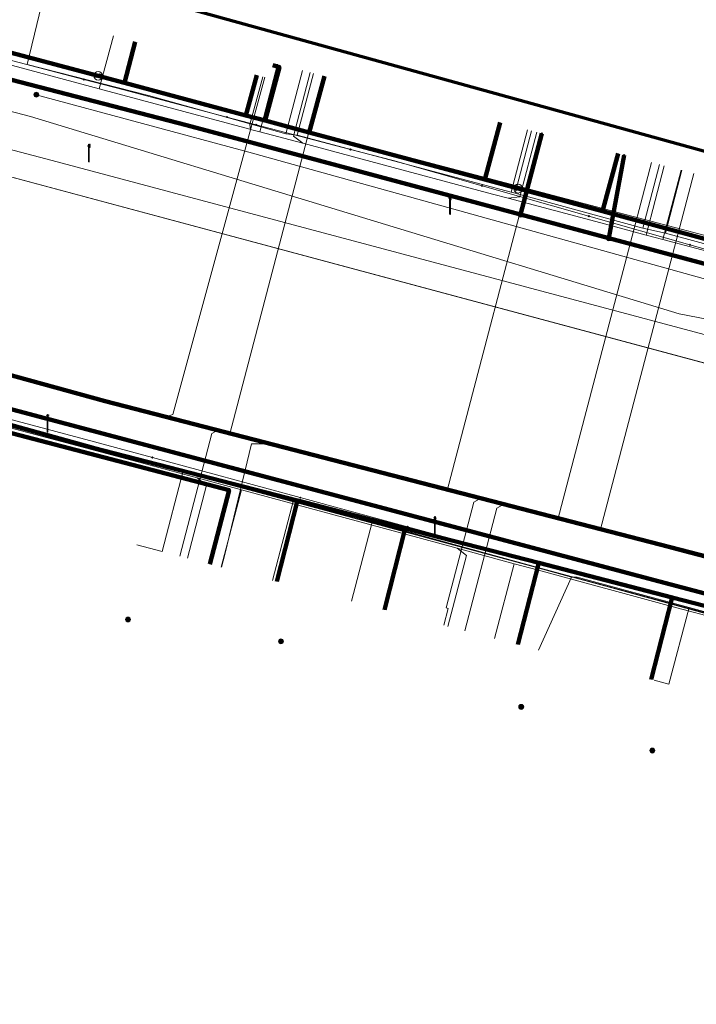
# Model space of a CAD drawing. Extents: x 152558 to 154479, y 462974 to 463683.
# Tile 260 of 638: x 153644 to 153675, y 463461 to 463506. Entities that reach past the tile are written whole.
import ezdxf
from ezdxf.lldxf.tags import DXFTag

# ---------------------------------------------------------------- set-up
doc = ezdxf.new("R2010")
doc.units = 0
doc.header["$LTSCALE"] = 0.2
doc.layers.get('0').update_dxf_attribs({"linetype": 'CONTINUOUS'})
for name, color, linetype, lineweight in [('B-RO-KL-DATA_COAXIAAL_17_ZIGGO BV-G', 90, 'KL-DATA-N', 18), ('B-RO-KL-DATA_COAXIAAL_7_ZIGGO BV-G', 90, 'KL-DATA-N', 18), ('B-RO-KL-DATA_DUCT_ZIGGO BV-G', 90, 'CONTINUOUS', 100), ('B-RO-KL-DATA_EUROFIBER NEDERLAND BV-G', 90, 'KL-DATA-N', 18), ('B-RO-KL-DATA_HULPSTUK_KPN BV-S', 90, 'CONTINUOUS', 25), ('B-RO-KL-DATA_HULPSTUK_ZIGGO BV-S', 90, 'CONTINUOUS', 25), ('B-RO-KL-DATA_KABELBED_KPN BV-G', 90, 'CONTINUOUS', 100), ('B-RO-KL-DATA_KABELBED_ZIGGO BV-G', 90, 'CONTINUOUS', 100), ('B-RO-KL-DATA_REGGEFIBER OPERATOR BV-G', 90, 'KL-DATA-N', 18), ('B-RO-KL-DATA_STEDIN NETBEHEER BV-G', 90, 'KL-DATA-N', 18), ('B-RO-KL-ET_LS_400 V_STEDIN NETBEHEER BV-G', 190, 'KL-LS-N', 18), ('B-RO-KL-ET_LS_GEMEENTE AMERSFOORT-S', 190, 'CONTINUOUS', 25), ('B-RO-KL-ET_LS_HULPSTUK_STEDIN NETBEHEER BV-S', 190, 'CONTINUOUS', 25), ('B-RO-KL-ET_MS_10 KV_STEDIN NETBEHEER BV-G', 130, 'KL-MS-N', 18), ('B-RO-KL-GAS_LD_KOPER_22_0.1 BAR_STEDIN NETBEHEER BV-G', 50, 'KL-GAS-LD-N', 18), ('B-RO-KL-GAS_LD_PE_32_0.1 BAR_STEDIN NETBEHEER BV-G', 50, 'KL-GAS-LD-N', 18), ('B-RO-KL-GAS_LD_PVC_110_0.1 BAR_STEDIN NETBEHEER BV-G', 50, 'KL-GAS-LD-N', 18), ('B-RO-KL-GAS_LD_PVC_160_0.1 BAR_STEDIN NETBEHEER BV-G', 50, 'KL-GAS-LD-N', 18), ('B-RO-KL-WATER_100_VITENS-G', 170, 'KL-WATER-N', 18), ('B-RO-KL-WATER_150_VITENS-G', 170, 'KL-WATER-N', 18), ('B-RO-KL-WATER_HULPSTUK_VITENS-S', 170, 'CONTINUOUS', 25), ('B-RO-OG-INFO_ORIENTATIEPOLYGOON-GV', 7, 'CONTINUOUS', 70)]:
    doc.layers.add(name, color=color, linetype=linetype, lineweight=lineweight)
doc.styles.add('NLCS-ISO', font='NLCS-ISO.ttf')
tags = doc.linetypes.add('KL-DATA-N', pattern='A,4,-1,[101,NLCS.SHX,S=0.5,R=0,X=0,Y=0],-1,4,-1,["D",Standard,S=1,R=0,X=-0.25,Y=-0.5],-1.5', length=12.5).pattern_tags.tags
tags[18] = DXFTag(74, 10)
tags = doc.linetypes.add('KL-GAS-LD-N', pattern='A,4,-1,[69,NLCS.SHX,S=0.5,R=0,X=0,Y=0],-1,4,-1,["L",Standard,S=1,R=0,X=0.25,Y=-0.5],-2', length=13).pattern_tags.tags
tags[18] = DXFTag(74, 10)
tags = doc.linetypes.add('KL-LS-N', pattern='A,4,-1,[103,NLCS.SHX,S=0.75,R=0,X=0,Y=0],-1,4,-1,["L",Standard,S=1,R=0,X=0,Y=-0.5],-2', length=13).pattern_tags.tags
tags[18] = DXFTag(74, 10)
tags = doc.linetypes.add('KL-MS-N', pattern='A,4,-1,[103,NLCS.SHX,S=0.75,R=0,X=0,Y=0],-1,4,-1,["M",Standard,S=1,R=0,X=0,Y=-0.5],-2', length=13).pattern_tags.tags
tags[18] = DXFTag(74, 10)
doc.linetypes.add('KL-WATER-N', pattern='A,7,-0.5,[168,NLCS.SHX,S=0.75,R=0,X=0.75,Y=0],-2', length=9.5)

# ---------------------------------------------------------------- blocks, each defined once
blk = doc.blocks.new('SKL-WTB_HULP_MOF-SO')
at = {"linetype": 'ByBlock', "lineweight": 18}
h = blk.add_hatch(color=0, dxfattribs=at)
h.dxf.hatch_style = 1
h.paths.add_polyline_path([(-0.5625, 0, 1), (0.5625, 0, 1)])
at = {"color": 0, "linetype": 'ByBlock', "lineweight": 18}
blk.add_circle((0, 0), 0.5625, dxfattribs=at)
at = {"color": 0, "linetype": 'ByBlock', "lineweight": 18, "style": 'NLCS-ISO', "flags": 1}
for tag, p in [('TYPE', (1.5, 0)), ('OMSCHRIJVING', (1.5, -3)), ('LABEL', (1.5, -1.5))]:
    blk.add_attdef(tag, p, '', height=1, dxfattribs=at)
blk = doc.blocks.new('SKL-WTB_HULP_OVERLENGTE-SO')
at = {"color": 0, "linetype": 'ByBlock', "lineweight": 18}
for centre, radius in [((0, 0), 1), ((-0.42, 0), 0.417), ((0.42, 0), 0.417)]:
    blk.add_circle(centre, radius, dxfattribs=at)
at = {"color": 0, "linetype": 'ByBlock', "lineweight": 18, "style": 'NLCS-ISO', "flags": 1}
for tag, p in [('TYPE', (1.5, 0)), ('OMSCHRIJVING', (1.5, -3)), ('LABEL', (1.5, -1.5))]:
    blk.add_attdef(tag, p, '', height=1, dxfattribs=at)
blk = doc.blocks.new('SKL-WTB_HULP_OVERIG-SO')
at = {"color": 0, "linetype": 'ByBlock', "lineweight": 18}
for points in [[(-0.14, 0.14), (0.14, -0.14)], [(0.14, 0.14), (-0.14, -0.14)]]:
    blk.add_lwpolyline(points, dxfattribs=at)
at = {"color": 0, "linetype": 'ByBlock', "lineweight": 18, "style": 'NLCS-ISO', "flags": 1}
for tag, p in [('TYPE', (1.5, 0)), ('OMSCHRIJVING', (1.5, -3)), ('LABEL', (1.5, -1.5))]:
    blk.add_attdef(tag, p, '', height=1, dxfattribs=at)
blk = doc.blocks.new('SKL-ET_LS_MAST-SO')
for p, q in [((-0.05, 2.07), (0.05, 2.07)), ((-0.05, -2), (0.05, -2))]:
    blk.add_line(p, q)
for points in [[(-0.18, 1.76), (-0.22, 1.76), (-0.22, 1.84), (-0.18, 1.84), (-0.18, 1.79)], [(-0.18, 1.49), (-0.22, 1.49), (-0.22, 1.57), (-0.18, 1.57), (-0.18, 1.52)], [(-0.18, 1.79), (-0.05, 1.79)], [(-0.18, 1.76), (-0.05, 1.76)], [(-0.18, 1.52), (-0.05, 1.52)], [(-0.18, 1.49), (-0.05, 1.49)], [(-0.05, -2), (-0.05, 2.07)], [(0.05, -2), (0.05, 2.07)], [(0.18, 1.92), (0.05, 1.92)], [(0.18, 1.89), (0.05, 1.89)], [(0.18, 1.66), (0.05, 1.66)], [(0.18, 1.63), (0.05, 1.63)], [(0.18, 1.39), (0.05, 1.39)], [(0.18, 1.36), (0.05, 1.36)], [(0.18, 1.89), (0.22, 1.89), (0.22, 1.97), (0.18, 1.97), (0.18, 1.92)], [(0.18, 1.63), (0.22, 1.63), (0.22, 1.71), (0.18, 1.71), (0.18, 1.66)], [(0.18, 1.36), (0.22, 1.36), (0.22, 1.44), (0.18, 1.44), (0.18, 1.39)]]:
    blk.add_lwpolyline(points)

msp = doc.modelspace()

# ---------------------------------------------------------------- linework, layer by layer
at = {"layer": 'B-RO-KL-DATA_COAXIAAL_17_ZIGGO BV-G', "flags": 128}
for points in [[(153460.543, 463559.799), (153460.36, 463559.108), (153460.146, 463558.302), (153459.007, 463554.013), (153461.277, 463553.535), (153462.96, 463553.181), (153465.008, 463552.636), (153468.737, 463551.748), (153465.008, 463552.636), (153462.96, 463553.181), (153468.737, 463551.748), (153500, 463543.431), (153534.946, 463533.938), (153539.861, 463532.588), (153548.009, 463530.349), (153552.228, 463529.19), (153554.713, 463528.508), (153558.063, 463527.588), (153562.045, 463526.494), (153565.421, 463525.566), (153569.987, 463524.312), (153573.332, 463523.393), (153579.649, 463521.657), (153582.8, 463520.792), (153584.722, 463520.292), (153592.754, 463518.204), (153599.798, 463516.373), (153606.598, 463514.606), (153613.365, 463512.847), (153619.54, 463511.242), (153621.618, 463510.702), (153631.406, 463508.131), (153639.896, 463505.901), (153641.54, 463505.469), (153640.046, 463500), (153637.218, 463489.648), (153647.3, 463486.861), (153656.665, 463484.439), (153661.594, 463483.165), (153667.703, 463481.586), (153673.812, 463480.006), (153680.615, 463478.247), (153682.664, 463477.717), (153685.747, 463476.912), (153695.49, 463473.95), (153697.064, 463473.539), (153697.462, 463473.435), (153697.741, 463473.362), (153697.779, 463473.352), (153704.065, 463471.708), (153708.833, 463470.461), (153710.32, 463470.072), (153711.073, 463469.875), (153713.316, 463469.289), (153713.355, 463469.439), (153718.535, 463468.148), (153720.185, 463467.737), (153721.096, 463467.51), (153721.874, 463467.316), (153721.915, 463467.303), (153723.423, 463466.848), (153723.494, 463466.826), (153728.027, 463465.704), (153731.055, 463464.954), (153731.49, 463464.846), (153735.499, 463463.854), (153735.673, 463463.756), (153735.831, 463463.635), (153735.972, 463463.493), (153736.092, 463463.334), (153736.653, 463463.187), (153736.734, 463463.165), (153737.435, 463462.982), (153737.751, 463462.899), (153737.708, 463462.736), (153737.743, 463462.727), (153737.68, 463462.485), (153737.649, 463462.364), (153737.617, 463462.243), (153737.459, 463461.635), (153737.528, 463461.622)], [(153701.731, 463493.105), (153700.818, 463489.645), (153684.705, 463493.892), (153682.742, 463494.419), (153678.441, 463495.575), (153675.69, 463496.314), (153670.617, 463497.677), (153666.755, 463498.715), (153665.227, 463499.126), (153661.974, 463500), (153657.191, 463501.285), (153655.176, 463501.826), (153654.292, 463502.064), (153653.36, 463502.314), (153648.732, 463503.558), (153647.533, 463503.88), (153645.123, 463504.528), (153641.54, 463505.469), (153639.896, 463505.901), (153631.406, 463508.131), (153632.428, 463511.935)], [(153737.528, 463461.622), (153737.459, 463461.635), (153737.617, 463462.243), (153737.649, 463462.364), (153737.68, 463462.485), (153737.743, 463462.727), (153737.708, 463462.736), (153737.751, 463462.899), (153738.039, 463463.884), (153742.144, 463477.924), (153739.186, 463478.718), (153739.272, 463479.039), (153738.849, 463479.156), (153737.902, 463479.417), (153728.083, 463482.125), (153727.12, 463482.391), (153718.443, 463484.784), (153713.287, 463486.206), (153700.818, 463489.645), (153684.705, 463493.892), (153682.742, 463494.419), (153678.441, 463495.575), (153675.69, 463496.314), (153670.617, 463497.677), (153666.755, 463498.715), (153665.227, 463499.126), (153661.974, 463500), (153657.191, 463501.285), (153655.176, 463501.826), (153654.292, 463502.064), (153653.36, 463502.314), (153648.732, 463503.558), (153647.533, 463503.88), (153645.123, 463504.528), (153641.54, 463505.469), (153639.896, 463505.901), (153640.988, 463509.902)], [(153701.731, 463493.105), (153700.818, 463489.645), (153684.705, 463493.892), (153682.742, 463494.419), (153678.441, 463495.575), (153675.69, 463496.314), (153670.617, 463497.677), (153666.755, 463498.715), (153665.227, 463499.126), (153661.974, 463500), (153657.191, 463501.285), (153655.176, 463501.826), (153654.292, 463502.064), (153653.36, 463502.314), (153648.732, 463503.558), (153647.533, 463503.88), (153645.123, 463504.528), (153641.54, 463505.469), (153639.896, 463505.901), (153640.988, 463509.902)]]:
    msp.add_lwpolyline(points, dxfattribs=at)
at = {"layer": 'B-RO-KL-DATA_COAXIAAL_7_ZIGGO BV-G', "flags": 128}
for points in [[(153632.428, 463511.935), (153631.406, 463508.131), (153639.896, 463505.901), (153641.54, 463505.469), (153645.123, 463504.528), (153647.533, 463503.88), (153648.732, 463503.558), (153653.36, 463502.314), (153654.292, 463502.064), (153655.176, 463501.826), (153657.191, 463501.285), (153661.974, 463500), (153665.227, 463499.126), (153665.93, 463501.74)], [(153632.428, 463511.935), (153631.406, 463508.131), (153639.896, 463505.901), (153641.54, 463505.469), (153645.123, 463504.528), (153647.533, 463503.88), (153648.732, 463503.558), (153653.36, 463502.314), (153654.292, 463502.064), (153655.176, 463501.826), (153657.191, 463501.285), (153657.893, 463503.856)], [(153632.428, 463511.935), (153631.406, 463508.131), (153639.896, 463505.901), (153641.54, 463505.469), (153645.123, 463504.528), (153647.533, 463503.88), (153648.732, 463503.558), (153653.36, 463502.314), (153654.292, 463502.064), (153655.176, 463501.826), (153655.7, 463503.779), (153655.834, 463504.276), (153655.522, 463504.36)], [(153632.428, 463511.935), (153631.406, 463508.131), (153639.896, 463505.901), (153641.54, 463505.469), (153645.123, 463504.528), (153647.533, 463503.88), (153648.732, 463503.558), (153653.36, 463502.314), (153654.292, 463502.064), (153654.798, 463503.91)], [(153632.428, 463511.935), (153631.406, 463508.131), (153639.896, 463505.901), (153641.54, 463505.469), (153645.123, 463504.528), (153647.533, 463503.88), (153648.732, 463503.558), (153649.234, 463505.429)], [(153632.428, 463511.935), (153631.406, 463508.131), (153639.896, 463505.901), (153641.54, 463505.469), (153645.123, 463504.528), (153647.533, 463503.88), (153648.732, 463503.558), (153649.234, 463505.429)], [(153737.902, 463479.417), (153728.083, 463482.125), (153727.12, 463482.391), (153718.443, 463484.784), (153713.287, 463486.206), (153700.818, 463489.645), (153684.705, 463493.892), (153682.742, 463494.419), (153678.441, 463495.575), (153675.69, 463496.314), (153670.617, 463497.677), (153671.254, 463500), (153671.338, 463500.319)], [(153634.47, 463489.63), (153634.549, 463489.92), (153635.898, 463489.548), (153637.1, 463489.217), (153637.218, 463489.648), (153647.3, 463486.861), (153656.665, 463484.439), (153661.594, 463483.165), (153667.703, 463481.586), (153666.737, 463477.851)], [(153634.47, 463489.63), (153634.549, 463489.92), (153635.898, 463489.548), (153637.1, 463489.217), (153637.218, 463489.648), (153647.3, 463486.861), (153656.665, 463484.439), (153661.594, 463483.165), (153667.703, 463481.586), (153673.812, 463480.006), (153672.841, 463476.254)], [(153634.47, 463489.63), (153634.549, 463489.92), (153635.898, 463489.548), (153637.1, 463489.217), (153637.218, 463489.648), (153647.3, 463486.861), (153656.665, 463484.439), (153655.707, 463480.735)], [(153634.47, 463489.63), (153634.549, 463489.92), (153635.898, 463489.548), (153637.1, 463489.217), (153637.218, 463489.648), (153647.3, 463486.861), (153656.665, 463484.439), (153661.594, 463483.165), (153667.703, 463481.586), (153673.812, 463480.006), (153680.615, 463478.247), (153679.64, 463474.477)], [(153634.47, 463489.63), (153634.549, 463489.92), (153635.898, 463489.548), (153637.1, 463489.217), (153637.218, 463489.648), (153647.3, 463486.861), (153656.665, 463484.439), (153661.594, 463483.165), (153660.633, 463479.447)], [(153652.638, 463481.537), (153653.523, 463484.923), (153637.548, 463489.1), (153637.1, 463489.217), (153635.898, 463489.548), (153634.549, 463489.92), (153634.47, 463489.63)]]:
    msp.add_lwpolyline(points, dxfattribs=at)
at = {"layer": 'B-RO-KL-DATA_DUCT_ZIGGO BV-G', "flags": 128}
for points in [[(153704.065, 463471.708), (153697.779, 463473.352), (153695.49, 463473.95), (153685.747, 463476.912), (153680.615, 463478.247), (153673.812, 463480.006), (153667.703, 463481.586), (153661.594, 463483.165), (153656.665, 463484.439), (153647.3, 463486.861), (153637.218, 463489.648), (153636.424, 463489.867), (153617.456, 463495.112), (153617.377, 463494.828), (153597.387, 463499.984), (153597.438, 463499.818), (153590.04, 463501.828), (153537.693, 463516.201), (153526.197, 463519.103)], [(153704.065, 463471.708), (153697.779, 463473.352), (153695.49, 463473.95), (153685.747, 463476.912), (153680.615, 463478.247), (153673.812, 463480.006), (153667.703, 463481.586), (153661.594, 463483.165), (153656.665, 463484.439), (153647.3, 463486.861), (153637.218, 463489.648), (153636.424, 463489.867), (153635.898, 463489.548), (153634.549, 463489.92), (153629.082, 463491.428), (153619.326, 463494.325), (153617.377, 463494.828), (153597.387, 463499.984), (153597.438, 463499.818), (153590.04, 463501.828), (153537.693, 463516.201), (153526.197, 463519.103)], [(153526.197, 463519.103), (153537.693, 463516.201), (153590.04, 463501.828), (153597.438, 463499.818), (153597.387, 463499.984), (153617.377, 463494.828), (153619.326, 463494.325), (153629.082, 463491.428), (153634.549, 463489.92), (153635.898, 463489.548), (153636.424, 463489.867), (153637.218, 463489.648), (153647.3, 463486.861), (153656.665, 463484.439), (153661.594, 463483.165), (153667.703, 463481.586), (153673.812, 463480.006), (153680.615, 463478.247), (153685.747, 463476.912), (153695.49, 463473.95), (153697.779, 463473.352), (153704.065, 463471.708)], [(153526.197, 463519.103), (153537.693, 463516.201), (153590.04, 463501.828), (153597.438, 463499.818), (153597.387, 463499.984), (153617.377, 463494.828), (153619.326, 463494.325), (153629.082, 463491.428), (153634.549, 463489.92), (153635.898, 463489.548), (153636.424, 463489.867), (153637.218, 463489.648), (153647.3, 463486.861), (153656.665, 463484.439), (153661.594, 463483.165), (153667.703, 463481.586), (153673.812, 463480.006), (153680.615, 463478.247), (153685.747, 463476.912), (153695.49, 463473.95), (153697.779, 463473.352), (153704.065, 463471.708)], [(153526.197, 463519.103), (153537.693, 463516.201), (153590.04, 463501.828), (153597.438, 463499.818), (153597.387, 463499.984), (153617.377, 463494.828), (153619.326, 463494.325), (153629.082, 463491.428), (153634.549, 463489.92), (153635.898, 463489.548), (153636.424, 463489.867), (153637.218, 463489.648), (153647.3, 463486.861), (153656.665, 463484.439), (153661.594, 463483.165), (153667.703, 463481.586), (153673.812, 463480.006), (153680.615, 463478.247), (153685.747, 463476.912), (153695.49, 463473.95), (153697.779, 463473.352), (153704.065, 463471.708)], [(153704.065, 463471.708), (153697.779, 463473.352), (153695.49, 463473.95), (153685.747, 463476.912), (153680.615, 463478.247), (153673.812, 463480.006), (153667.703, 463481.586), (153661.594, 463483.165), (153656.665, 463484.439), (153647.3, 463486.861), (153637.218, 463489.648), (153636.424, 463489.867), (153635.898, 463489.548), (153634.549, 463489.92), (153629.082, 463491.428), (153619.326, 463494.325), (153617.377, 463494.828), (153597.387, 463499.984), (153597.438, 463499.818), (153590.04, 463501.828), (153537.693, 463516.201), (153526.197, 463519.103)], [(153526.197, 463519.103), (153537.693, 463516.201), (153590.04, 463501.828), (153597.438, 463499.818), (153597.387, 463499.984), (153617.377, 463494.828), (153617.456, 463495.112), (153636.424, 463489.867), (153637.218, 463489.648), (153647.3, 463486.861), (153656.665, 463484.439), (153661.594, 463483.165), (153667.703, 463481.586), (153673.812, 463480.006), (153680.615, 463478.247), (153685.747, 463476.912), (153695.49, 463473.95), (153697.779, 463473.352), (153704.065, 463471.708)], [(153704.065, 463471.708), (153697.779, 463473.352), (153695.49, 463473.95), (153685.747, 463476.912), (153680.615, 463478.247), (153673.812, 463480.006), (153667.703, 463481.586), (153661.594, 463483.165), (153656.665, 463484.439), (153647.3, 463486.861), (153637.218, 463489.648), (153636.424, 463489.867), (153635.898, 463489.548), (153634.549, 463489.92), (153629.082, 463491.428), (153619.326, 463494.325), (153617.377, 463494.828), (153597.387, 463499.984), (153597.438, 463499.818), (153590.04, 463501.828), (153537.693, 463516.201), (153526.197, 463519.103)], [(153704.065, 463471.708), (153697.779, 463473.352), (153695.49, 463473.95), (153685.747, 463476.912), (153680.615, 463478.247), (153673.812, 463480.006), (153667.703, 463481.586), (153661.594, 463483.165), (153656.665, 463484.439), (153647.3, 463486.861), (153637.218, 463489.648), (153636.424, 463489.867), (153635.898, 463489.548), (153634.549, 463489.92), (153629.082, 463491.428), (153619.326, 463494.325), (153617.377, 463494.828), (153597.387, 463499.984), (153597.438, 463499.818), (153590.04, 463501.828), (153537.693, 463516.201), (153526.197, 463519.103)], [(153704.065, 463471.708), (153697.779, 463473.352), (153695.49, 463473.95), (153685.747, 463476.912), (153680.615, 463478.247), (153673.812, 463480.006), (153667.703, 463481.586), (153661.594, 463483.165), (153656.665, 463484.439), (153647.3, 463486.861), (153637.218, 463489.648), (153636.424, 463489.867), (153635.898, 463489.548), (153634.549, 463489.92), (153629.082, 463491.428), (153619.326, 463494.325), (153617.377, 463494.828), (153597.387, 463499.984), (153597.438, 463499.818), (153590.04, 463501.828), (153537.693, 463516.201), (153526.197, 463519.103)], [(153704.065, 463471.708), (153697.779, 463473.352), (153695.49, 463473.95), (153685.747, 463476.912), (153680.615, 463478.247), (153673.812, 463480.006), (153667.703, 463481.586), (153661.594, 463483.165), (153656.665, 463484.439), (153647.3, 463486.861), (153637.218, 463489.648), (153636.424, 463489.867), (153635.898, 463489.548), (153634.549, 463489.92), (153629.082, 463491.428), (153619.326, 463494.325), (153617.377, 463494.828), (153597.387, 463499.984), (153597.438, 463499.818), (153590.04, 463501.828), (153537.693, 463516.201), (153526.197, 463519.103)]]:
    msp.add_lwpolyline(points, dxfattribs=at)
at = {"layer": 'B-RO-KL-DATA_EUROFIBER NEDERLAND BV-G', "flags": 128}
msp.add_lwpolyline([(153121.5, 463384.9), (153118.7, 463385.3), (153112.3, 463387), (153111.1, 463387.4), (153110.2, 463388.1), (153110.6, 463390.3), (153112.1, 463396.3), (153113.1, 463402.8), (153113.3, 463406.2), (153112.9, 463407.3), (153112.9, 463413.6), (153112, 463421.3), (153109.9, 463428.3), (153107.1, 463435.7), (153103.8, 463442.4), (153099.1, 463449.1), (153096, 463452.3), (153095, 463454.7), (153091.2, 463458.4), (153090.7, 463459.4), (153088.4, 463461), (153067.9, 463474.2), (153053.1, 463483.3), (153038.5, 463492.6), (153043.8, 463501), (153043.8, 463501.4), (153037.9, 463505.5), (153029.7, 463510.5), (153009.1, 463523.3), (153002.1, 463528), (152977.7, 463543.5), (152974.3, 463546.2), (152971.2, 463550.5), (152969, 463555.7), (152968.3, 463559.4), (152966.8, 463570.2), (152964.1, 463591.5), (152962.6, 463604.2), (152960.9, 463617.6), (152960.6, 463619.3), (152959.2, 463630.8), (152957.4, 463644.6), (152957.3, 463646.4), (152961.1, 463649), (152966, 463650.4), (152979, 463654.6), (152994.9, 463659.6), (152998.1, 463658.9), (153005.8, 463659.7), (153008.3, 463661), (153013.2, 463661.1), (153014.8, 463661.3), (153017.6, 463662.4), (153026.3, 463662.8), (153030.7, 463662.6), (153037.6, 463661.8), (153046.8, 463660.4), (153057.3, 463657.7), (153068.9, 463653.5), (153083.7, 463647.9), (153094.5, 463643.5), (153097.3, 463642.9), (153103.9, 463640.4), (153111.5, 463636.9), (153126.6, 463631.2), (153152.7, 463621), (153154.4, 463620.5), (153156.3, 463619.7), (153157.9, 463618.3), (153158.4, 463617.1), (153158, 463614.3), (153158, 463614), (153158.3, 463613.7), (153163.5, 463612.2), (153164.6, 463612.6), (153165.6, 463614.8), (153167, 463615.6), (153168.6, 463615.3), (153187.9, 463610), (153271.4, 463587.6), (153289.4, 463583), (153318.1, 463575.1), (153319.2, 463574.9), (153319.4, 463573.8), (153318.8, 463570), (153319.2, 463569.4), (153320, 463569.1), (153326.4, 463567.3), (153327, 463568.4), (153327.6, 463571.1), (153329, 463572.2), (153329.4, 463572.2), (153356.9, 463564.7), (153365.6, 463562.5), (153366, 463562.5), (153368.7, 463561.9), (153371.2, 463561), (153372.2, 463560.9), (153381.9, 463558.3), (153386.8, 463556.9), (153429.8, 463545.3), (153435.7, 463543.5), (153486.6, 463529.8), (153500.6, 463525.9), (153520.2, 463521), (153578.3, 463505.3), (153611.1, 463496.7), (153617.8, 463494.8), (153679.4, 463478.2), (153685.9, 463476.3), (153687.1, 463475), (153687.5, 463473.8), (153686.8, 463471.6), (153686.4, 463469.8), (153686.8, 463469.3), (153687.4, 463470.1), (153687.5, 463472.1), (153692.084, 463495.773)], dxfattribs=at)
at = {"layer": 'B-RO-KL-DATA_KABELBED_KPN BV-G', "flags": 128}
for points in [[(153685.074, 463477.601), (153682.79, 463478.201), (153673.235, 463480.736), (153629.797, 463492.263), (153620.769, 463494.698), (153615.136, 463496.217), (153601.12, 463500), (153590.076, 463502.98), (153537.903, 463516.973), (153520.871, 463521.268), (153500.281, 463526.798), (153500, 463526.873), (153491.802, 463529.075), (153490.368, 463529.46), (153489.22, 463529.768)], [(153643.573, 463503.688), (153651.572, 463501.621), (153657.628, 463500), (153666.863, 463497.528), (153670.911, 463496.445), (153682.194, 463493.425), (153684.421, 463492.829), (153685.136, 463492.637), (153686.212, 463492.349)], [(153666.863, 463497.528), (153666.863, 463497.528), (153667.846, 463501.236)], [(153608.654, 463500.27), (153623.602, 463496.205), (153630.971, 463493.627), (153647.852, 463488.99), (153683.218, 463479.846), (153688.367, 463478.084), (153694.729, 463475.885), (153698.366, 463474.784), (153699.686, 463474.385), (153708.745, 463472.036), (153718.887, 463469.381), (153729.204, 463466.737), (153735.62, 463465.093), (153737.15, 463464.684), (153738.333, 463464.158), (153739.546, 463463.704), (153759.67, 463458.516), (153783.437, 463452.051), (153804.374, 463446.423)], [(153670.911, 463496.445), (153671.61, 463500.247)]]:
    msp.add_lwpolyline(points, dxfattribs=at)
at = {"layer": 'B-RO-KL-DATA_KABELBED_ZIGGO BV-G', "flags": 128}
for points in [[(153647.533, 463503.88), (153641.54, 463505.469)], [(153648.732, 463503.558), (153649.234, 463505.429)], [(153655.176, 463501.826), (153655.834, 463504.276), (153655.522, 463504.36)], [(153648.732, 463503.558), (153647.533, 463503.88)], [(153654.798, 463503.91), (153654.292, 463502.064)], [(153657.191, 463501.285), (153657.893, 463503.856)], [(153654.292, 463502.064), (153648.732, 463503.558)], [(153655.176, 463501.826), (153654.292, 463502.064)], [(153657.191, 463501.285), (153655.176, 463501.826)], [(153665.227, 463499.126), (153665.93, 463501.74)], [(153657.191, 463501.285), (153665.227, 463499.126)], [(153670.617, 463497.677), (153671.338, 463500.319)], [(153665.227, 463499.126), (153666.755, 463498.715)], [(153666.755, 463498.715), (153670.617, 463497.677)], [(153670.617, 463497.677), (153675.69, 463496.314)], [(153637.218, 463489.648), (153647.3, 463486.861), (153656.665, 463484.439)], [(153652.638, 463481.537), (153653.523, 463484.923), (153637.548, 463489.1)], [(153656.665, 463484.439), (153655.707, 463480.735)], [(153656.665, 463484.439), (153661.594, 463483.165)], [(153661.594, 463483.165), (153660.633, 463479.447)], [(153661.594, 463483.165), (153667.703, 463481.586)], [(153667.703, 463481.586), (153666.737, 463477.851)], [(153667.703, 463481.586), (153673.812, 463480.006)], [(153673.812, 463480.006), (153672.841, 463476.254)], [(153673.812, 463480.006), (153680.615, 463478.247)]]:
    msp.add_lwpolyline(points, dxfattribs=at)
at = {"layer": 'B-RO-KL-DATA_REGGEFIBER OPERATOR BV-G', "flags": 128}
for points in [[(153140, 463381), (153138.4, 463380.7), (153121.4, 463384.1), (153118.7, 463385.3), (153117.1, 463385.7), (153112.3, 463387), (153111.1, 463387.4), (153110.2, 463388.1), (153110.6, 463390.3), (153112.1, 463396.3), (153112.9, 463401.5), (153113.1, 463402.8), (153113.3, 463406.2), (153112.9, 463407.3), (153112.9, 463411.3), (153112.9, 463413.6), (153112, 463421.3), (153109.9, 463428.3), (153107.4, 463434.8), (153107.1, 463435.7), (153103.8, 463442.4), (153103.5, 463442.9), (153099.1, 463449.1), (153096.6, 463452.6), (153095, 463454.7), (153092.7, 463456.9), (153091.2, 463458.4), (153090.7, 463459.4), (153088.4, 463461), (153082.5, 463464.8), (153082.1, 463465.1), (153076.7, 463468.6), (153069.4, 463473.2), (153067.6, 463473.8), (153060.6, 463478.7), (153053.1, 463483.3), (153044.5, 463488.8), (153038.5, 463492.6), (153038.9, 463493.3), (153043.2, 463500), (153043.8, 463501), (153043.8, 463501.4), (153040.5, 463503.7), (153037.9, 463505.5), (153029.7, 463510.5), (153009.1, 463523.3), (153002.1, 463528), (152991.4, 463534.8), (152977.7, 463543.5), (152974.3, 463546.2), (152971.2, 463550.5), (152969, 463555.7), (152968.3, 463559.4), (152966.8, 463570.2), (152966.5, 463572.7), (152966, 463577), (152965.4, 463581.3), (152964.9, 463585.6), (152964.4, 463589.9), (152964.1, 463591.5), (152962.6, 463604.2), (152960.7, 463618.5), (152960.6, 463619.3), (152959.1, 463631.7), (152958.8, 463633.6), (152957.4, 463644.6), (152957.4, 463645.5), (152957.3, 463646.4), (152957.8, 463646.6), (152959.3, 463646.9), (152959.9, 463647), (152960.4, 463646.6), (152960.4, 463646.9), (152960.4, 463648.3), (152961.1, 463649), (152966, 463650.4), (152979, 463654.6), (152994.9, 463659.6), (152996, 463659.4), (152998.1, 463658.9), (153003.5, 463659.5), (153005.8, 463659.7), (153008.3, 463661), (153013.2, 463661.1), (153014.8, 463661.3), (153017.6, 463662.4), (153026.3, 463662.8), (153030.8, 463662.5), (153037.6, 463661.8), (153046.8, 463660.4), (153057.3, 463657.7), (153063.3, 463655.5), (153083.7, 463647.9), (153094.5, 463643.5), (153096.2, 463643.1), (153097.3, 463642.9), (153098.1, 463642.6), (153103.9, 463640.4), (153106.4, 463639.2), (153113, 463636.4), (153130.3, 463629.7), (153146.5, 463623.4), (153152.7, 463621), (153154.4, 463620.5), (153156.3, 463619.7), (153156.6, 463619.4), (153157.9, 463618.3), (153158.4, 463617.1), (153158, 463614.3), (153158, 463614), (153158.3, 463613.7), (153163.5, 463612.2), (153164.6, 463612.6), (153165.6, 463614.8), (153167, 463615.6), (153168.6, 463615.3), (153187.9, 463610), (153209.5, 463604.2), (153244.2, 463594.8), (153247.7, 463593.9), (153272.9, 463587.2), (153287.4, 463583.5), (153310.9, 463577.1), (153318.1, 463575.1), (153319.2, 463574.9), (153319.4, 463573.8), (153319, 463571.1), (153318.8, 463570), (153319.2, 463569.4), (153320, 463569.1), (153325.9, 463567.4), (153326.4, 463567.3), (153326.7, 463567.9), (153327, 463568.4), (153327.6, 463571.1), (153329, 463572.2), (153329.4, 463572.2), (153331.9, 463571.6), (153353.8, 463565.6), (153365.6, 463562.5), (153366, 463562.5), (153368.7, 463561.9), (153371.2, 463561), (153372.2, 463560.9), (153381.9, 463558.3), (153386.8, 463556.9), (153387.6, 463556.7), (153411.5, 463550.2), (153432.6, 463544.5), (153435.7, 463543.5), (153444.9, 463541), (153459.6, 463537.1), (153486.6, 463529.8), (153494.7, 463527.5), (153500.6, 463525.9), (153520.2, 463521), (153536.3, 463516.6), (153578.3, 463505.3), (153611.1, 463496.7), (153617.8, 463494.8), (153629.3, 463491.7), (153642.5, 463488.1), (153659.8, 463483.5), (153679.4, 463478.2), (153685.9, 463476.3), (153687.1, 463475), (153687.5, 463473.8), (153686.8, 463471.8), (153686.8, 463471.6), (153686.4, 463469.8), (153686.8, 463469.3), (153687.4, 463470.1), (153687.5, 463472.1), (153692.127, 463495.761)], [(153326.396, 463567.308), (153326.742, 463567.867), (153326.964, 463568.38), (153327.637, 463571.139), (153329.002, 463572.153), (153329.369, 463572.22), (153331.853, 463571.569), (153353.834, 463565.572), (153365.559, 463562.476), (153366.008, 463562.501), (153368.674, 463561.901), (153371.164, 463560.977), (153372.201, 463560.857), (153381.856, 463558.294), (153386.767, 463556.909), (153387.643, 463556.672), (153411.517, 463550.236), (153432.619, 463544.466), (153435.699, 463543.548), (153444.921, 463541.03), (153459.6, 463537.129), (153486.624, 463529.81), (153494.661, 463527.511), (153500.641, 463525.899), (153520.178, 463521.018), (153536.299, 463516.561), (153578.259, 463505.294), (153611.112, 463496.701), (153617.773, 463494.781), (153629.293, 463491.718), (153642.495, 463488.08), (153659.826, 463483.533), (153679.376, 463478.154), (153685.945, 463476.294), (153687.121, 463475.025), (153687.507, 463473.843), (153686.84, 463471.798), (153686.799, 463471.613)], [(153645.272, 463508.521), (153644.281, 463504.4), (153649.84, 463502.976), (153656.126, 463501.226)], [(153656.126, 463501.226), (153656.885, 463504.115)], [(153656.647, 463501.159), (153657.388, 463503.983)], [(153656.126, 463501.226), (153656.647, 463501.159)], [(153656.647, 463501.159), (153666.432, 463498.556)], [(153666.432, 463498.556), (153667.182, 463501.41)], [(153666.617, 463498.507), (153667.367, 463501.362)], [(153672.47, 463496.912), (153673.234, 463499.821)], [(153673.496, 463496.681), (153674.251, 463499.554)], [(153666.432, 463498.556), (153666.617, 463498.507)], [(153666.617, 463498.507), (153672.47, 463496.912)], [(153672.47, 463496.912), (153673.496, 463496.681)], [(153673.496, 463496.681), (153682.202, 463494.306)], [(153687.305, 463471.224), (153687.805, 463473.597), (153686.091, 463476.37), (153678.797, 463478.41), (153674.582, 463479.554), (153669.463, 463480.939), (153669.203, 463480.931), (153660.072, 463483.455), (153656.47, 463484.459), (153651.423, 463485.796), (153626.892, 463492.329), (153622.762, 463493.404), (153620.641, 463491.096), (153618.06, 463488.025), (153613.065, 463482.047), (153611.582, 463480.439), (153607.892, 463476.125)], [(153649.297, 463482.411), (153650.458, 463482.107), (153651.423, 463485.796), (153656.47, 463484.459)], [(153655.51, 463480.786), (153656.47, 463484.459)], [(153656.47, 463484.459), (153660.072, 463483.455)], [(153659.127, 463479.84), (153660.072, 463483.455)], [(153660.072, 463483.455), (153669.203, 463480.931)], [(153667.695, 463477.6), (153669.203, 463480.931)], [(153669.203, 463480.931), (153669.463, 463480.939), (153674.582, 463479.554)], [(153672.986, 463476.217), (153673.663, 463476.039), (153674.582, 463479.554)], [(153674.582, 463479.554), (153678.797, 463478.41)]]:
    msp.add_lwpolyline(points, dxfattribs=at)
at = {"layer": 'B-RO-KL-DATA_STEDIN NETBEHEER BV-G', "flags": 128}
for points in [[(154241.663, 463272.775), (154240.779, 463273.319), (154238.716, 463275.312), (154219.28, 463297.994), (154209.469, 463309.481), (154205.844, 463312.881), (154202.281, 463315.87), (154197.657, 463319.445), (154195.282, 463321.202), (154168.159, 463335.795), (154154.035, 463339.957), (154153.41, 463340.426), (154153.097, 463341.129), (154153.097, 463341.715), (154155.16, 463351.571), (154153.857, 463351.607), (154153.071, 463351.777), (154152.269, 463351.826), (154143.433, 463353.101), (154139.353, 463354.145), (154133.483, 463355.941), (154111.247, 463365.15), (154102.91, 463369.317), (154098.034, 463371.285), (154083.4, 463376.845), (154070.391, 463380.933), (154042.913, 463389.369), (154000, 463402.641), (153971.113, 463411.354), (153951.788, 463417.517), (153936.83, 463421.583), (153912.116, 463429.29), (153901.725, 463431.913), (153899.74, 463432.245), (153897.717, 463432.796), (153892.884, 463431.796), (153879.879, 463435.343), (153872.535, 463437.292), (153870.878, 463438.371), (153868.804, 463439.134), (153866.524, 463438.937), (153834.598, 463447.402), (153819.304, 463451.731), (153785.875, 463460.819), (153738.066, 463474.273), (153704.153, 463482.996), (153640.722, 463500), (153619.302, 463505.321), (153578.059, 463516.512), (153523.566, 463531.081), (153512.661, 463534.039), (153484.716, 463541.417), (153458.418, 463548.696), (153457.352, 463553.635), (153413.527, 463565.319), (153389.742, 463571.84), (153370.691, 463576.739), (153320.778, 463590.118), (153286.029, 463599.544), (153248.965, 463609.62), (153211.671, 463619.676), (153176.869, 463628.98), (153157.188, 463635.289), (153111.754, 463653.166), (153096.88, 463659.382), (153091.537, 463661.836)], [(153955.961, 463418.375), (153952.326, 463419.494), (153937.447, 463423.85), (153919.554, 463429.648), (153894.54, 463437.133), (153836.031, 463452.712), (153820.669, 463456.749), (153787.289, 463465.927), (153763.353, 463472.231), (153739.302, 463478.912), (153705.44, 463487.828), (153685.861, 463493.176), (153684.756, 463494.085), (153645.118, 463504.529), (153582.945, 463521.323), (153579.539, 463522.017), (153534.943, 463533.939), (153503.696, 463542.348), (153473.263, 463550.442)], [(153687.018, 463490.494), (153674.123, 463492.986), (153644.433, 463502.021), (153625.012, 463507.084), (153620.275, 463507.958), (153588.811, 463516.308), (153588.029, 463517.247), (153582.29, 463518.911), (153578.916, 463519.699), (153534.32, 463531.621), (153522.275, 463535.046)]]:
    msp.add_lwpolyline(points, dxfattribs=at)
at = {"layer": 'B-RO-KL-ET_LS_400 V_STEDIN NETBEHEER BV-G', "flags": 128}
for points in [[(153655.164, 463503.81), (153650.952, 463488.386), (153650.609, 463488.269)], [(153657.844, 463503.864), (153653.565, 463487.495)], [(153644.703, 463503.015), (153654.433, 463500.381), (153678.351, 463493.736), (153701.049, 463488.947), (153705.4, 463487.683), (153739.24, 463478.669), (153740.768, 463478.458), (153747.233, 463476.741), (153763.379, 463472.327), (153785.883, 463466.264), (153787.289, 463465.927), (153820.695, 463456.845), (153831.924, 463453.613), (153836.005, 463452.615), (153861.496, 463445.856), (153878.911, 463441.187), (153883.232, 463439.926), (153894.488, 463436.94), (153894.871, 463436.818)], [(153667.803, 463501.247), (153663.506, 463484.896)], [(153672.867, 463499.917), (153668.572, 463483.571)], [(153674.801, 463499.409), (153670.512, 463483.064)], [(153636.003, 463492.088), (153650.436, 463488.314), (153650.609, 463488.269), (153652.985, 463487.647), (153653.565, 463487.495), (153655.265, 463487.051), (153655.995, 463486.86), (153657.232, 463486.537), (153660.919, 463485.573), (153662.157, 463485.249), (153663.506, 463484.896), (153664.976, 463484.512), (153666.032, 463484.235), (153668.263, 463483.652), (153668.572, 463483.571), (153670.512, 463483.064), (153674.599, 463481.995), (153676.544, 463481.487), (153677.221, 463481.31), (153677.833, 463481.15)], [(153651.273, 463481.894), (153652.741, 463487.505), (153652.985, 463487.647)], [(153653.336, 463481.974), (153654.555, 463487.03), (153655.26, 463487.032), (153655.265, 463487.051)], [(153663.353, 463478.736), (153663.557, 463479.508), (153663.46, 463479.533), (153664.731, 463484.369), (153664.976, 463484.512)], [(153664.321, 463478.483), (153665.788, 463484.093), (153666.032, 463484.235)], [(153653.185, 463481.394), (153653.336, 463481.974)]]:
    msp.add_lwpolyline(points, dxfattribs=at)
at = {"layer": 'B-RO-KL-ET_MS_10 KV_STEDIN NETBEHEER BV-G', "flags": 128}
for points in [[(153525.302, 463538.082), (153523.788, 463532.89), (153523.686, 463532.602), (153523.642, 463532.379), (153523.624, 463532.17), (153523.636, 463531.908), (153523.679, 463531.666), (153523.747, 463531.45), (153523.806, 463531.318), (153523.891, 463531.191), (153523.995, 463531.078), (153524.115, 463530.984), (153524.25, 463530.911), (153524.394, 463530.861), (153578.059, 463516.512), (153619.302, 463505.321), (153640.722, 463500), (153704.153, 463482.996), (153737.938, 463473.79), (153785.875, 463460.819), (153819.304, 463451.731), (153834.598, 463447.402), (153866.524, 463438.937), (153868.804, 463439.134), (153870.878, 463438.371)], [(153888.138, 463422.544), (153888.613, 463422.509), (153889.087, 463422.565), (153889.541, 463422.712), (153889.958, 463422.942), (153890.324, 463423.249), (153890.623, 463423.619), (153893.45, 463434.184), (153860.713, 463442.96), (153859.129, 463445.134), (153854.617, 463446.454), (153852.038, 463445.231), (153786.409, 463462.747), (153704.488, 463484.253), (153645.43, 463500), (153578.365, 463517.672), (153533.774, 463529.593), (153524.143, 463532.499)]]:
    msp.add_lwpolyline(points, dxfattribs=at)
at = {"layer": 'B-RO-KL-GAS_LD_KOPER_22_0.1 BAR_STEDIN NETBEHEER BV-G', "flags": 128}
for points in [[(153648.238, 463505.701), (153647.577, 463503.281)], [(153657.234, 463504.024), (153656.469, 463501.112), (153656.902, 463500.789)], [(153673.447, 463499.765), (153672.613, 463496.591)], [(153674.221, 463499.561), (153673.387, 463496.384)], [(153651.619, 463481.803), (153652.495, 463485.153), (153652.064, 463485.477)], [(153653.167, 463481.398), (153654.09, 463484.929)], [(153663.547, 463478.685), (153664.396, 463481.934), (153663.963, 463482.259)], [(153665.675, 463478.129), (153666.571, 463481.553)]]:
    msp.add_lwpolyline(points, dxfattribs=at)
at = {"layer": 'B-RO-KL-GAS_LD_PE_32_0.1 BAR_STEDIN NETBEHEER BV-G', "flags": 128}
for points in [[(153655.744, 463504.415), (153654.93, 463501.316)], [(153655.068, 463503.836), (153654.47, 463501.646), (153654.513, 463501.427)], [(153667.61, 463501.298), (153666.833, 463498.342), (153666.298, 463498.278)]]:
    msp.add_lwpolyline(points, dxfattribs=at)
at = {"layer": 'B-RO-KL-GAS_LD_PVC_110_0.1 BAR_STEDIN NETBEHEER BV-G', "flags": 128}
msp.add_lwpolyline([(153610.979, 463496.366), (153621.565, 463493.587), (153631.13, 463491.065), (153647.235, 463486.784), (153649.91, 463486.06), (153652.064, 463485.477), (153654.09, 463484.929), (153656.685, 463484.227), (153661.596, 463482.899), (153663.963, 463482.259), (153666.571, 463481.553), (153667.691, 463481.25), (153673.786, 463479.601), (153676.095, 463478.976), (153677.06, 463478.715), (153680.561, 463477.768), (153682.538, 463477.233), (153687.694, 463475.885)], dxfattribs=at)
at = {"layer": 'B-RO-KL-GAS_LD_PVC_160_0.1 BAR_STEDIN NETBEHEER BV-G', "flags": 128}
msp.add_lwpolyline([(153638.997, 463505.588), (153647.577, 463503.281), (153654.481, 463501.436), (153654.513, 463501.427), (153654.93, 463501.316), (153655.222, 463501.238), (153656.902, 463500.789), (153660.008, 463499.959), (153665.583, 463498.469), (153666.298, 463498.278), (153670.543, 463497.144), (153672.613, 463496.591), (153673.387, 463496.384), (153675.911, 463495.71), (153680.913, 463494.373), (153683.705, 463493.627), (153690.238, 463491.881)], dxfattribs=at)
at = {"layer": 'B-RO-KL-WATER_100_VITENS-G', "flags": 128}
msp.add_lwpolyline([(153639.073, 463505.75), (153646.876, 463503.707), (153648.704, 463503.229), (153653.427, 463501.992), (153654.77, 463501.64), (153659.086, 463500.51), (153661.034, 463500), (153665.105, 463498.845), (153669.996, 463497.458), (153674.623, 463496.146), (153680.039, 463494.61), (153684.896, 463493.233), (153688.732, 463492.205)], dxfattribs=at)
at = {"layer": 'B-RO-KL-WATER_150_VITENS-G', "flags": 128}
msp.add_lwpolyline([(153611.497, 463496.712), (153621.835, 463493.951), (153627.769, 463492.366), (153630.505, 463491.635), (153647.372, 463487.131), (153650.014, 463486.413), (153656.786, 463484.574), (153661.695, 463483.24), (153667.789, 463481.584), (153673.882, 463479.929), (153680.654, 463478.089), (153684.551, 463477.03)], dxfattribs=at)
at = {"layer": 'B-RO-OG-INFO_ORIENTATIEPOLYGOON-GV', "flags": 128}
msp.add_lwpolyline([(152558, 463387), (153001, 463152), (154184, 462974), (154479, 462991), (154348, 463253), (154416, 463495), (154184, 463676), (154096, 463676), (153945, 463663), (153854, 463451), (153015, 463683), (152584, 463595)], close=True, dxfattribs=at)

# ---------------------------------------------------------------- block references
at = {"layer": 'B-RO-KL-DATA_HULPSTUK_KPN BV-S', "xscale": 0.2, "yscale": 0.2, "zscale": 0.2}
for name, p in [('SKL-WTB_HULP_OVERIG-SO', (153667.846, 463501.236)), ('SKL-WTB_HULP_OVERIG-SO', (153671.61, 463500.247)), ('SKL-WTB_HULP_MOF-SO', (153666.863, 463497.528)), ('SKL-WTB_HULP_OVERIG-SO', (153666.863, 463497.528)), ('SKL-WTB_HULP_MOF-SO', (153670.911, 463496.445)), ('SKL-WTB_HULP_OVERIG-SO', (153670.911, 463496.445)), ('SKL-WTB_HULP_MOF-SO', (153648.9, 463479)), ('SKL-WTB_HULP_MOF-SO', (153655.9, 463478)), ('SKL-WTB_HULP_MOF-SO', (153666.9, 463475)), ('SKL-WTB_HULP_MOF-SO', (153672.9, 463473))]:
    msp.add_blockref(name, p, dxfattribs=at)
at = {"layer": 'B-RO-KL-DATA_HULPSTUK_ZIGGO BV-S', "xscale": 0.2, "yscale": 0.2, "zscale": 0.2}
for p in [(153647.533, 463503.88), (153666.755, 463498.715)]:
    msp.add_blockref('SKL-WTB_HULP_OVERLENGTE-SO', p, dxfattribs=at)
at = {"layer": 'B-RO-KL-ET_LS_GEMEENTE AMERSFOORT-S', "xscale": 0.2, "yscale": 0.2, "zscale": 0.2}
for p in [(153647.118, 463500.34), (153663.645, 463497.943), (153645.222, 463487.97), (153662.954, 463483.293)]:
    msp.add_blockref('SKL-ET_LS_MAST-SO', p, dxfattribs=at)
at = {"layer": 'B-RO-KL-ET_LS_HULPSTUK_STEDIN NETBEHEER BV-S', "xscale": 0.2, "yscale": 0.2, "zscale": 0.2}
msp.add_blockref('SKL-WTB_HULP_MOF-SO', (153644.703, 463503.015), dxfattribs=at)
at = {"layer": 'B-RO-KL-WATER_HULPSTUK_VITENS-S', "xscale": 0.2, "yscale": 0.2, "zscale": 0.2}
for p in [(153646.876, 463503.707), (153653.427, 463501.992), (153654.77, 463501.64), (153659.086, 463500.51), (153665.105, 463498.845), (153669.996, 463497.458), (153674.623, 463496.146), (153650.014, 463486.413), (153656.786, 463484.574), (153661.695, 463483.24), (153667.789, 463481.584), (153673.882, 463479.929)]:
    msp.add_blockref('SKL-WTB_HULP_OVERIG-SO', p, dxfattribs=at)

doc.saveas('drawing.dxf')
